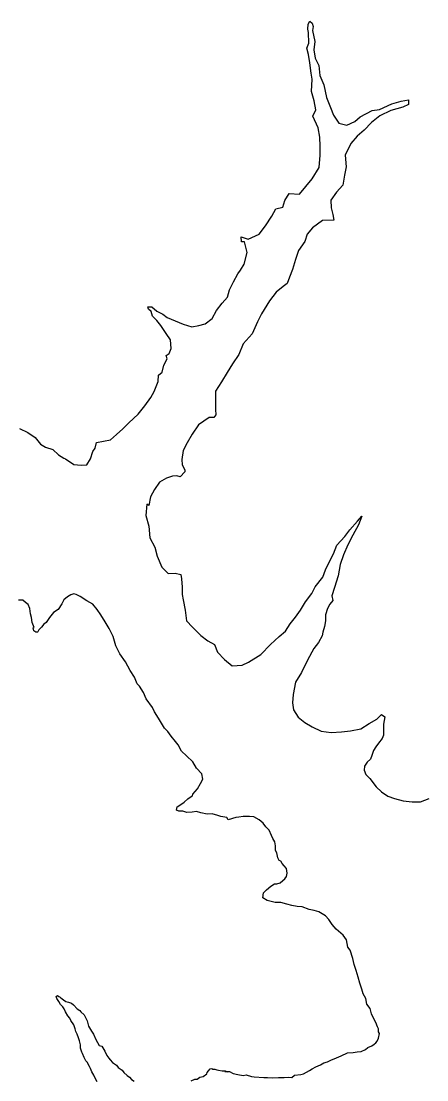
# Model space of a CAD drawing. Extents: x -83719 to 153526, y -11835 to 11446.
# Drawn here: x 8052.3 to 8109.3, y 890.9 to 1039.5 of the extents above; entities that cross this region are included whole.
import ezdxf

# ---------------------------------------------------------------- set-up
doc = ezdxf.new("R2010")
doc.units = 0
doc.layers.add('Level 9', color=7, linetype='Continuous')

msp = doc.modelspace()

# ---------------------------------------------------------------- linework, layer by layer
at = {"layer": 'Level 9'}
for points in [[(8060.73, 977.17), (8061.56, 977.21), (8062.05, 978.08), (8062.37, 979.12), (8062.7, 979.59), (8062.92, 980.36), (8064.88, 980.75), (8065.73, 981.49), (8066.62, 982.3), (8067.45, 983.14), (8068.73, 984.36), (8069.68, 985.5), (8070.53, 986.68), (8071.02, 987.55), (8071.57, 988.95), (8071.63, 989.82), (8072.13, 990.26), (8072.38, 991.23), (8072.84, 992.14), (8072.7, 992.6), (8073.13, 992.87), (8073.39, 993.58), (8073.31, 994.78), (8072.67, 995.67), (8071.96, 996.8), (8071.38, 997.49), (8070.78, 998.12), (8070.57, 998.78), (8070.2, 999.11), (8070.13, 999.41), (8070.66, 999.42), (8071.37, 998.79), (8072.21, 998.37), (8072.81, 997.94), (8073.94, 997.45), (8075.08, 997), (8076.31, 996.61), (8077.28, 996.79), (8078.17, 997.03), (8079.16, 997.8), (8079.75, 998.91), (8080.57, 999.95), (8081.32, 1000.8), (8081.58, 1001.8), (8082.13, 1002.94), (8082.75, 1004.05), (8083.15, 1004.58), (8083.64, 1005.42), (8084.05, 1007.06), (8083.7, 1008.56), (8083.27, 1008.55), (8083.23, 1009.26), (8084.23, 1008.93), (8085.75, 1009.65), (8086.64, 1010.82), (8087.52, 1012.17), (8088.08, 1013.17), (8089.1, 1013.42), (8089.36, 1014.35), (8089.95, 1015.33), (8091.41, 1015.24), (8093.19, 1017.4), (8094.17, 1019.01), (8094.31, 1020.74), (8094.33, 1022.01), (8094.29, 1023.25), (8094.07, 1024.54), (8093.29, 1026.2), (8093.71, 1027.11), (8093.5, 1028.34), (8093.12, 1029.67), (8093.2, 1031.41), (8093.06, 1032.24), (8092.88, 1033.67), (8092.7, 1034.84), (8092.46, 1035.77), (8092.75, 1036.44), (8092.67, 1037.94), (8092.59, 1038.41), (8092.65, 1039.11), (8092.88, 1039.54), (8093.22, 1039.28), (8093.36, 1038.78), (8093.26, 1038.25), (8093.58, 1036.71), (8093.46, 1035.51), (8093.64, 1034.35), (8094.15, 1033.32), (8094.29, 1031.92), (8094.84, 1030.59), (8095.22, 1028.83), (8095.8, 1027.43), (8096.22, 1026.33), (8096.96, 1025.21), (8098.09, 1024.92), (8099.22, 1025.46), (8099.94, 1026.1), (8101.66, 1026.99), (8102.69, 1027.13), (8104.38, 1027.92), (8105.71, 1028.3)], [(8105.71, 1028.3), (8106.73, 1028.51), (8106.74, 1027.84), (8105.95, 1027.47), (8104.26, 1027.02), (8102.7, 1026.23), (8101.55, 1025.29), (8100.49, 1024.24), (8099.54, 1023.4), (8098.65, 1022.36), (8097.84, 1020.71), (8097.96, 1019.08), (8097.74, 1017.91), (8097.52, 1016.51), (8096.63, 1015.53), (8095.84, 1014.39), (8095.89, 1013.32), (8096.1, 1012.39), (8096.27, 1011.59), (8094.68, 1011.57), (8093.26, 1010.52), (8092.5, 1009.65), (8092.18, 1008.58), (8091.3, 1007.34), (8090.88, 1006.06), (8090.46, 1004.66), (8090.04, 1003.59), (8089.68, 1002.72), (8089.12, 1002.28), (8088.13, 1001.47), (8087.22, 1000.26), (8086.1, 998.44), (8085.52, 997.3), (8084.77, 995.63), (8083.49, 994.21), (8082.91, 992.74), (8081.99, 991.4), (8081.27, 990.19), (8080.45, 988.88), (8079.6, 987.57), (8079.62, 986.2), (8079.63, 985), (8079.67, 984.23), (8079.41, 983.86), (8078.71, 983.89), (8077.23, 982.84), (8076.34, 981.56), (8075.66, 980.32), (8075.07, 979.25), (8074.88, 977.98), (8074.93, 977.21), (8075.33, 976.55), (8075.33, 976.25), (8074.64, 975.54), (8074.21, 975.67), (8073.58, 975.63), (8072.75, 975.36), (8071.73, 974.81), (8071.04, 973.77), (8070.48, 972.73), (8070.26, 971.53), (8069.96, 971.72), (8069.85, 970.12), (8070.23, 968.63), (8070.38, 966.96), (8071.09, 965.67), (8071.4, 964.4), (8072.09, 962.84), (8072.99, 961.95), (8073.96, 962.02), (8074.76, 961.83), (8074.86, 961.23), (8074.94, 960.07), (8074.92, 959), (8075.09, 958.27), (8075.38, 956.84), (8075.56, 955.3), (8076.37, 954.41), (8077.58, 953.26), (8078.55, 952.5), (8079.48, 952.01), (8079.9, 950.91), (8080.9, 949.89), (8081.98, 949), (8083.37, 949.08), (8084.27, 949.52), (8085.98, 950.61), (8087.37, 951.99), (8088.58, 953.13), (8089.44, 953.88), (8090.13, 954.92), (8090.88, 955.83), (8091.57, 956.8), (8092.26, 957.97), (8093.14, 959.18), (8093.63, 960.09), (8094.71, 961.47), (8095.07, 962.47), (8095.85, 964.02), (8096.18, 964.75), (8096.69, 965.96)], [(8052.06, 982.35), (8053.23, 981.76), (8054.27, 981.07), (8055.04, 980.11), (8055.71, 979.72), (8056.78, 979.4), (8057.55, 978.64), (8058.29, 978.18), (8058.56, 978.05), (8059.73, 977.29), (8060.73, 977.17)], [(8100.18, 970), (8099.72, 968.79), (8098.94, 967.35), (8098.22, 965.98), (8097.61, 964.57), (8097.16, 963.23), (8096.87, 961.62), (8096.36, 960.02), (8095.97, 958.85), (8096.11, 958.18), (8095.69, 957.64), (8095.36, 957.04), (8095.1, 956.17), (8095.08, 955.34), (8094.92, 954.53), (8094.7, 953.73), (8094.6, 953.23), (8094.08, 952.29), (8093.46, 951.42), (8092.54, 949.81), (8091.7, 948.06), (8090.88, 946.69), (8090.53, 944.98), (8090.45, 943.78), (8090.59, 942.81), (8091.23, 941.79), (8092.17, 941.03), (8093.21, 940.44), (8094.45, 939.82), (8095.88, 939.63), (8097.31, 939.75), (8098.6, 939.86), (8100.03, 940.14), (8101.22, 940.92), (8102.28, 941.53), (8102.97, 942.17), (8103.44, 941.84), (8103.22, 940.81), (8103.22, 940.14), (8103.23, 939.27), (8103.04, 938.8), (8102.55, 938.13), (8102.15, 937.63), (8101.82, 937.09), (8101.6, 936.42), (8101.41, 935.88), (8100.94, 935.45), (8100.58, 934.91), (8100.49, 934.34), (8100.76, 933.74), (8101.33, 933.18), (8102.18, 932.02), (8102.95, 931.3), (8103.86, 930.71), (8104.76, 930.35), (8105.99, 930.03), (8107.26, 929.91), (8108.45, 929.89), (8109.65, 930.36)], [(8096.69, 965.96), (8097.78, 967.17), (8098.5, 968.08), (8099.58, 969.32), (8100.18, 970)], [(8074.15, 928.74), (8074.24, 929.2), (8074.6, 929.44), (8075.2, 929.85), (8075.73, 930.32), (8076.32, 930.73), (8076.39, 930.73), (8076.42, 930.96), (8077.11, 931.7), (8077.5, 932.47), (8077.82, 933.08), (8077.68, 933.84), (8076.94, 934.63), (8076.43, 935.53), (8075.56, 936.36), (8074.86, 937.02), (8074.38, 937.88), (8073.98, 938.37), (8073.37, 939.1), (8072.93, 939.76), (8072.46, 940.26), (8071.61, 941.65), (8071.04, 942.55), (8070.77, 943.14), (8069.89, 944.37), (8069.48, 945.23), (8068.94, 946.13), (8068.6, 946.46), (8068.23, 947.39), (8067.65, 948.35), (8066.97, 949.54), (8066.2, 950.7), (8065.62, 951.8), (8065.24, 953.1), (8064.66, 954.26), (8064.12, 955.19), (8063.51, 956.15), (8063, 956.91), (8062.36, 957.67), (8061.56, 958.13), (8060.59, 958.75), (8060.06, 959.01), (8059.72, 959.11), (8059.29, 958.97), (8058.83, 958.7), (8058.33, 958.26), (8058.01, 957.73), (8057.52, 956.92), (8056.86, 956.48), (8056.3, 955.77), (8055.84, 955.1), (8055.51, 954.86), (8055.15, 954.43), (8054.79, 954.06), (8054.66, 953.76), (8054.59, 953.72), (8054.36, 953.75), (8054.09, 953.92), (8054.02, 954.35), (8054.15, 954.38), (8053.85, 955.08), (8053.77, 955.78), (8053.63, 956.31), (8053.53, 957.05), (8053.29, 957.61), (8052.92, 957.91), (8052.55, 958.24), (8051.95, 958.23)], [(8088.03, 923.71), (8087.96, 924.27), (8087.66, 924.74), (8087.49, 925.17), (8087.15, 925.93), (8086.71, 926.39), (8086.34, 926.92), (8085.77, 927.35), (8085, 927.78), (8084.4, 927.84), (8083.53, 927.83), (8082.9, 927.76), (8082.5, 927.69), (8081.38, 927.37), (8081.21, 927.71), (8080.37, 927.86), (8079.97, 927.99), (8079.14, 928.22), (8078.44, 928.18), (8077.58, 928.37), (8076.94, 928.53), (8076.34, 928.46), (8075.58, 928.42), (8075.01, 928.58), (8074.45, 928.6), (8074.15, 928.74)], [(8079.42, 892.33), (8079.52, 892.33), (8079.79, 892.26), (8080.02, 892.2), (8080.56, 892.11), (8080.96, 892.11), (8081.29, 891.98), (8080.92, 892.04), (8081.59, 892.02), (8082.12, 891.72), (8082.76, 891.59), (8083.52, 891.47), (8083.95, 891.54), (8084.66, 891.31), (8085.06, 891.28), (8086.42, 891.17), (8086.55, 891.17), (8086.92, 891.2), (8087.65, 891.11), (8088.48, 891.19), (8089.25, 891.19), (8089.84, 891.23), (8090.34, 891.17), (8090.74, 891.51), (8091.6, 891.58), (8092, 891.69), (8092.83, 892.16), (8093.19, 892.4), (8093.72, 892.67), (8094.38, 892.98), (8094.84, 893.22), (8095.34, 893.39), (8095.84, 893.63), (8096.63, 893.94), (8097.26, 894.24), (8098.19, 894.62), (8098.95, 894.7), (8099.55, 894.8), (8100.08, 894.84), (8100.71, 895.11), (8101.04, 895.38), (8101.57, 895.62), (8101.93, 895.86), (8102.16, 896.06), (8102.33, 896.26), (8102.52, 896.7), (8102.65, 897.37), (8102.55, 897.6), (8102.51, 898), (8102.37, 898.3), (8102.17, 898.9), (8101.83, 899.49), (8101.55, 900.13), (8101.35, 900.86), (8100.91, 901.49), (8100.73, 902.29), (8100.36, 902.92), (8100.19, 903.58), (8099.91, 904.41), (8099.67, 905.28), (8099.39, 906.21), (8099.09, 907.07), (8098.94, 907.91), (8098.53, 909.04), (8098.23, 909.5), (8098.02, 910.5), (8097.58, 911.19), (8096.57, 912.02), (8096.03, 912.68), (8095.53, 913.37), (8095.06, 913.9), (8094.12, 914.46), (8093.48, 914.65), (8092.79, 914.78), (8091.78, 915.17), (8091.12, 915.2), (8090.35, 915.32), (8089.65, 915.52), (8088.78, 915.77), (8087.99, 915.77), (8086.89, 916.02), (8086.25, 916.42), (8086.38, 917.12), (8086.8, 917.52), (8087.4, 918.06), (8087.89, 918.4), (8088.26, 918.37), (8088.69, 918.54), (8089.08, 918.85), (8089.38, 919.08), (8089.61, 919.39), (8089.67, 919.89), (8089.6, 920.55), (8089.29, 920.92), (8088.99, 921.25), (8088.79, 921.58), (8088.59, 921.64), (8088.38, 922.01), (8088.24, 922.74), (8088.07, 923.07), (8088.03, 923.71)], [(8062.98, 890.59), (8062.68, 891.16), (8062.51, 891.49), (8062.23, 891.99), (8062.06, 892.42), (8061.93, 892.72), (8061.59, 893.31), (8061.42, 893.51), (8061.15, 893.98), (8060.91, 894.57), (8060.84, 894.74), (8060.67, 895.31), (8060.63, 895.77), (8060.53, 896.34), (8060.35, 896.77), (8060.18, 897.27), (8059.98, 897.63), (8059.88, 898), (8059.7, 898.57), (8059.3, 899.19), (8059.13, 899.53), (8058.89, 899.86), (8058.55, 900.42), (8058.42, 900.72), (8058.35, 900.82), (8058.18, 901.12), (8057.84, 901.41), (8057.61, 901.85), (8057.34, 902.28), (8057.23, 902.54), (8057.4, 902.68), (8057.6, 902.55), (8057.77, 902.45), (8057.87, 902.35), (8058.07, 902.22), (8058.27, 902.09), (8058.6, 901.86), (8058.97, 901.76), (8059.4, 901.63), (8059.67, 901.37), (8060.18, 900.84), (8060.55, 900.58), (8060.68, 900.41), (8061.15, 899.98), (8061.29, 899.72), (8061.59, 899.12), (8061.77, 898.39), (8062.21, 897.69), (8062.48, 897.26), (8062.82, 896.53), (8063.26, 895.67), (8063.66, 895.57), (8064.07, 894.87), (8064.37, 894.28), (8064.61, 893.91), (8064.84, 893.68), (8065.15, 893.28), (8065.72, 892.92), (8065.92, 892.59), (8066.52, 892.23), (8066.76, 891.9), (8067.2, 891.44), (8067.53, 891.21), (8067.8, 890.91), (8068.17, 890.65)], [(8076.22, 890.69), (8076.71, 890.93), (8077.04, 890.94), (8077.44, 891.24), (8077.87, 891.34), (8078.4, 891.68), (8078.46, 891.88), (8078.66, 892.12), (8078.89, 892.39), (8079.12, 892.42), (8079.26, 892.36), (8079.42, 892.33)]]:
    msp.add_lwpolyline(points, dxfattribs=at)

doc.saveas('drawing.dxf')
